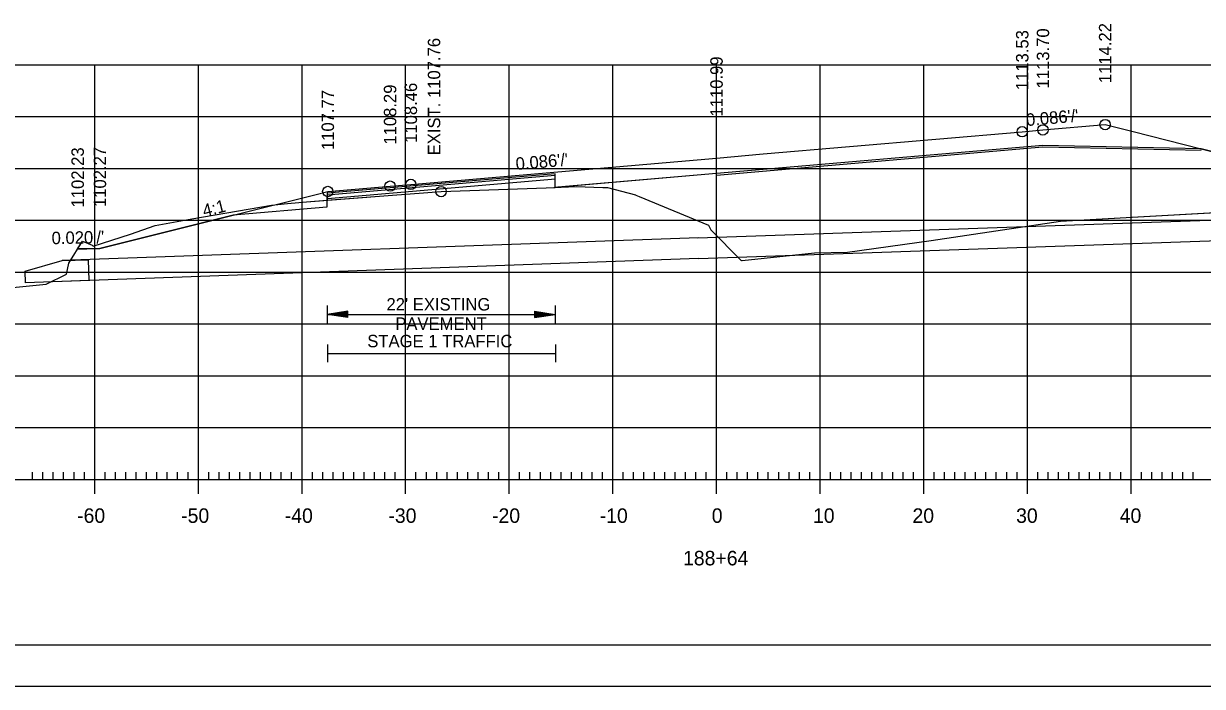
# Model space of a CAD drawing. Extents: x 1322838 to 1324533, y 339903 to 351025.
# Drawn here: x 1323636.9 to 1323750.6, y 349531.9 to 349595.9 of the extents above; entities that cross this region are included whole.
import ezdxf

# ---------------------------------------------------------------- set-up
doc = ezdxf.new("R2010")
doc.units = 0
for name, color, linetype in [('1', 7, 'Continuous'), ('R_Alt Surface', 7, 'Continuous'), ('R_Axis', 7, 'Continuous'), ('R_Axis Annot', 7, 'Continuous'), ('R_Border', 7, 'Continuous'), ('R_Exist Surface', 7, 'Continuous'), ('R_Fin Surface', 7, 'Continuous'), ('R_Fin Surface Annot', 7, 'Continuous'), ('R_Grid', 7, 'Continuous'), ('R_No Plot', 7, 'Continuous'), ('R_Water', 7, 'Continuous'), ('R_Xsect Elev', 7, 'Continuous')]:
    doc.layers.add(name, color=color, linetype=linetype)

msp = doc.modelspace()

# ---------------------------------------------------------------- linework, layer by layer
at = {"layer": '1'}
msp.add_lwpolyline([(1323643.08, 349573.08), (1323643.15, 349571.08), (1323637.03, 349570.86), (1323636.99, 349571.98), (1323640.58, 349572.99)], close=True, dxfattribs=at)
at = {"layer": 'R_Alt Surface'}
msp.add_lwpolyline([(1323750.5, 349583.79), (1323735.22, 349584.1), (1323703.72, 349581.39), (1323688.15, 349580.04), (1323688.14, 349581.38), (1323666.14, 349579.49), (1323666.13, 349578.15), (1323657.07, 349577.38)], dxfattribs=at)
at = {"layer": 'R_Axis'}
for p, q in [((1323637.72, 349551.89), (1323637.72, 349552.59)), ((1323638.72, 349551.89), (1323638.72, 349552.59)), ((1323639.72, 349551.89), (1323639.72, 349552.59)), ((1323640.72, 349551.89), (1323640.72, 349552.59)), ((1323641.72, 349551.89), (1323641.72, 349552.59)), ((1323642.72, 349551.89), (1323642.72, 349552.59)), ((1323643.72, 349550.49), (1323643.72, 349553.29)), ((1323644.72, 349551.89), (1323644.72, 349552.59)), ((1323645.72, 349551.89), (1323645.72, 349552.59)), ((1323646.72, 349551.89), (1323646.72, 349552.59)), ((1323647.72, 349551.89), (1323647.72, 349552.59)), ((1323648.72, 349551.89), (1323648.72, 349552.59)), ((1323649.72, 349551.89), (1323649.72, 349552.59)), ((1323650.72, 349551.89), (1323650.72, 349552.59)), ((1323651.72, 349551.89), (1323651.72, 349552.59)), ((1323652.72, 349551.89), (1323652.72, 349552.59)), ((1323653.72, 349550.49), (1323653.72, 349553.29)), ((1323654.72, 349551.89), (1323654.72, 349552.59)), ((1323655.72, 349551.89), (1323655.72, 349552.59)), ((1323656.72, 349551.89), (1323656.72, 349552.59)), ((1323657.72, 349551.89), (1323657.72, 349552.59)), ((1323658.72, 349551.89), (1323658.72, 349552.59)), ((1323659.72, 349551.89), (1323659.72, 349552.59)), ((1323660.72, 349551.89), (1323660.72, 349552.59)), ((1323661.72, 349551.89), (1323661.72, 349552.59)), ((1323662.72, 349551.89), (1323662.72, 349552.59)), ((1323663.72, 349550.49), (1323663.72, 349553.29)), ((1323664.72, 349551.89), (1323664.72, 349552.59)), ((1323665.72, 349551.89), (1323665.72, 349552.59)), ((1323666.72, 349551.89), (1323666.72, 349552.59)), ((1323667.72, 349551.89), (1323667.72, 349552.59)), ((1323668.72, 349551.89), (1323668.72, 349552.59)), ((1323669.72, 349551.89), (1323669.72, 349552.59)), ((1323670.72, 349551.89), (1323670.72, 349552.59)), ((1323671.72, 349551.89), (1323671.72, 349552.59)), ((1323672.72, 349551.89), (1323672.72, 349552.59)), ((1323673.72, 349550.49), (1323673.72, 349553.29)), ((1323674.72, 349551.89), (1323674.72, 349552.59)), ((1323675.72, 349551.89), (1323675.72, 349552.59)), ((1323676.72, 349551.89), (1323676.72, 349552.59)), ((1323677.72, 349551.89), (1323677.72, 349552.59)), ((1323678.72, 349551.89), (1323678.72, 349552.59)), ((1323679.72, 349551.89), (1323679.72, 349552.59)), ((1323680.72, 349551.89), (1323680.72, 349552.59)), ((1323681.72, 349551.89), (1323681.72, 349552.59)), ((1323682.72, 349551.89), (1323682.72, 349552.59)), ((1323683.72, 349550.49), (1323683.72, 349553.29)), ((1323684.72, 349551.89), (1323684.72, 349552.59)), ((1323685.72, 349551.89), (1323685.72, 349552.59)), ((1323686.72, 349551.89), (1323686.72, 349552.59)), ((1323687.72, 349551.89), (1323687.72, 349552.59)), ((1323688.72, 349551.89), (1323688.72, 349552.59)), ((1323689.72, 349551.89), (1323689.72, 349552.59)), ((1323690.72, 349551.89), (1323690.72, 349552.59)), ((1323691.72, 349551.89), (1323691.72, 349552.59)), ((1323692.72, 349551.89), (1323692.72, 349552.59)), ((1323693.72, 349550.49), (1323693.72, 349553.29)), ((1323694.72, 349551.89), (1323694.72, 349552.59)), ((1323695.72, 349551.89), (1323695.72, 349552.59)), ((1323696.72, 349551.89), (1323696.72, 349552.59)), ((1323697.72, 349551.89), (1323697.72, 349552.59)), ((1323698.72, 349551.89), (1323698.72, 349552.59)), ((1323699.72, 349551.89), (1323699.72, 349552.59)), ((1323700.72, 349551.89), (1323700.72, 349552.59)), ((1323701.72, 349551.89), (1323701.72, 349552.59)), ((1323702.72, 349551.89), (1323702.72, 349552.59)), ((1323703.72, 349550.49), (1323703.72, 349553.29)), ((1323704.72, 349551.89), (1323704.72, 349552.59)), ((1323705.72, 349551.89), (1323705.72, 349552.59)), ((1323706.72, 349551.89), (1323706.72, 349552.59)), ((1323707.72, 349551.89), (1323707.72, 349552.59)), ((1323708.72, 349551.89), (1323708.72, 349552.59)), ((1323709.72, 349551.89), (1323709.72, 349552.59)), ((1323710.72, 349551.89), (1323710.72, 349552.59)), ((1323711.72, 349551.89), (1323711.72, 349552.59)), ((1323712.72, 349551.89), (1323712.72, 349552.59)), ((1323713.72, 349550.49), (1323713.72, 349553.29)), ((1323714.72, 349551.89), (1323714.72, 349552.59)), ((1323715.72, 349551.89), (1323715.72, 349552.59)), ((1323716.72, 349551.89), (1323716.72, 349552.59)), ((1323717.72, 349551.89), (1323717.72, 349552.59)), ((1323718.72, 349551.89), (1323718.72, 349552.59)), ((1323719.72, 349551.89), (1323719.72, 349552.59)), ((1323720.72, 349551.89), (1323720.72, 349552.59)), ((1323721.72, 349551.89), (1323721.72, 349552.59)), ((1323722.72, 349551.89), (1323722.72, 349552.59)), ((1323723.72, 349550.49), (1323723.72, 349553.29)), ((1323724.72, 349551.89), (1323724.72, 349552.59)), ((1323725.72, 349551.89), (1323725.72, 349552.59)), ((1323726.72, 349551.89), (1323726.72, 349552.59)), ((1323727.72, 349551.89), (1323727.72, 349552.59)), ((1323728.72, 349551.89), (1323728.72, 349552.59)), ((1323729.72, 349551.89), (1323729.72, 349552.59)), ((1323730.72, 349551.89), (1323730.72, 349552.59)), ((1323731.72, 349551.89), (1323731.72, 349552.59)), ((1323732.72, 349551.89), (1323732.72, 349552.59)), ((1323733.72, 349550.49), (1323733.72, 349553.29)), ((1323734.72, 349551.89), (1323734.72, 349552.59)), ((1323735.72, 349551.89), (1323735.72, 349552.59)), ((1323736.72, 349551.89), (1323736.72, 349552.59)), ((1323737.72, 349551.89), (1323737.72, 349552.59)), ((1323738.72, 349551.89), (1323738.72, 349552.59)), ((1323739.72, 349551.89), (1323739.72, 349552.59)), ((1323740.72, 349551.89), (1323740.72, 349552.59)), ((1323741.72, 349551.89), (1323741.72, 349552.59)), ((1323742.72, 349551.89), (1323742.72, 349552.59)), ((1323743.72, 349550.49), (1323743.72, 349553.29)), ((1323744.72, 349551.89), (1323744.72, 349552.59)), ((1323745.72, 349551.89), (1323745.72, 349552.59)), ((1323746.72, 349551.89), (1323746.72, 349552.59)), ((1323747.72, 349551.89), (1323747.72, 349552.59)), ((1323748.72, 349551.89), (1323748.72, 349552.59)), ((1323749.72, 349551.89), (1323749.72, 349552.59)), ((1323563.72, 349551.89), (1323843.72, 349551.89))]:
    msp.add_line(p, q, dxfattribs=at)
at = {"layer": 'R_Axis Annot'}
for p, q in [((1323666.14, 349568.66), (1323666.14, 349566.95)), ((1323688.14, 349568.66), (1323688.14, 349566.95)), ((1323668.14, 349568.11), (1323666.14, 349567.81)), ((1323668.14, 349567.51), (1323666.14, 349567.81)), ((1323666.14, 349567.81), (1323688.14, 349567.81)), ((1323668.14, 349568.06), (1323666.47, 349567.81)), ((1323668.14, 349567.56), (1323666.47, 349567.81)), ((1323668.14, 349568), (1323666.82, 349567.81)), ((1323668.14, 349567.61), (1323666.82, 349567.81)), ((1323668.14, 349567.95), (1323667.15, 349567.81)), ((1323668.14, 349567.66), (1323667.15, 349567.81)), ((1323668.14, 349567.9), (1323667.49, 349567.81)), ((1323668.14, 349567.71), (1323667.49, 349567.81)), ((1323668.14, 349567.85), (1323667.82, 349567.81)), ((1323668.14, 349567.76), (1323667.82, 349567.81)), ((1323668.14, 349567.51), (1323668.14, 349568.11)), ((1323686.14, 349568.11), (1323688.14, 349567.81)), ((1323686.14, 349568.11), (1323686.14, 349567.51)), ((1323686.14, 349568.06), (1323687.8, 349567.81)), ((1323686.14, 349568), (1323687.46, 349567.81)), ((1323686.14, 349567.95), (1323687.13, 349567.81)), ((1323686.14, 349567.9), (1323686.79, 349567.81)), ((1323686.14, 349567.85), (1323686.45, 349567.81)), ((1323686.14, 349567.51), (1323688.14, 349567.81)), ((1323686.14, 349567.71), (1323686.79, 349567.81)), ((1323686.14, 349567.61), (1323687.46, 349567.81)), ((1323686.14, 349567.56), (1323687.8, 349567.81)), ((1323686.14, 349567.66), (1323687.13, 349567.81)), ((1323686.14, 349567.76), (1323686.45, 349567.81)), ((1323666.18, 349564.89), (1323666.18, 349563.19)), ((1323688.18, 349564.89), (1323688.18, 349563.19)), ((1323666.18, 349564.04), (1323688.18, 349564.04))]:
    msp.add_line(p, q, dxfattribs=at)
at = {"layer": 'R_Border'}
msp.add_line((1323861.9, 349535.89), (1323545.72, 349535.89), dxfattribs=at)
at = {"layer": 'R_Exist Surface'}
msp.add_lwpolyline([(1323632.86, 349570.11), (1323639.02, 349570.71), (1323640.98, 349571.7), (1323641.23, 349572.74), (1323642.54, 349574.88), (1323643.47, 349574.49), (1323643.57, 349574.39), (1323647.18, 349575.55), (1323649.54, 349576.39), (1323653.1, 349577.02), (1323660.79, 349578.33), (1323662.33, 349578.49), (1323664.16, 349578.67), (1323672.46, 349579.3), (1323677.14, 349579.65), (1323687.29, 349580.02), (1323690.17, 349580.13), (1323692.75, 349580.06), (1323693.2, 349580.05), (1323695.89, 349579.33), (1323695.95, 349579.31), (1323696.25, 349579.19), (1323702.96, 349576.42), (1323703.03, 349576.22), (1323703.18, 349575.97), (1323706.06, 349573.05), (1323706.12, 349573.02), (1323706.19, 349572.99), (1323713.19, 349573.75), (1323716.35, 349573.82), (1323724.44, 349574.92), (1323736.9, 349576.81), (1323772.56, 349578.8)], dxfattribs=at)
at = {"layer": 'R_Fin Surface'}
msp.add_lwpolyline([(1323642.07, 349574.12), (1323642.07, 349574.12), (1323642.95, 349574.14), (1323644.22, 349574.16), (1323657.07, 349577.38), (1323664.95, 349579.35), (1323666.21, 349579.66), (1323672.22, 349580.18), (1323674.22, 349580.35), (1323674.22, 349580.35), (1323703.72, 349582.89), (1323708.21, 349583.28), (1323733.21, 349585.43), (1323733.22, 349585.43), (1323735.22, 349585.6), (1323741.22, 349586.11), (1323743.91, 349585.44), (1323750.5, 349583.79), (1323750.5, 349583.79), (1323763.22, 349580.61), (1323763.22, 349580.61), (1323775.87, 349576.4), (1323776.96, 349576.03), (1323787.91, 349579.69)], dxfattribs=at)
at = {"layer": 'R_Grid'}
for p, q in [((1323563.72, 349591.89), (1323843.72, 349591.89)), ((1323643.72, 349551.89), (1323643.72, 349591.89)), ((1323653.72, 349551.89), (1323653.72, 349591.89)), ((1323663.72, 349551.89), (1323663.72, 349591.89)), ((1323673.72, 349551.89), (1323673.72, 349591.89)), ((1323683.72, 349551.89), (1323683.72, 349591.89)), ((1323693.72, 349551.89), (1323693.72, 349591.89)), ((1323703.72, 349551.89), (1323703.72, 349591.89)), ((1323713.72, 349551.89), (1323713.72, 349591.89)), ((1323723.72, 349551.89), (1323723.72, 349591.89)), ((1323733.72, 349551.89), (1323733.72, 349591.89)), ((1323743.72, 349551.89), (1323743.72, 349591.89)), ((1323563.72, 349586.89), (1323843.72, 349586.89)), ((1323563.72, 349581.89), (1323843.72, 349581.89)), ((1323563.72, 349576.89), (1323843.72, 349576.89)), ((1323563.72, 349571.89), (1323843.72, 349571.89)), ((1323563.72, 349566.89), (1323843.72, 349566.89)), ((1323563.72, 349561.89), (1323843.72, 349561.89)), ((1323563.72, 349556.89), (1323843.72, 349556.89)), ((1323563.72, 349551.89), (1323843.72, 349551.89))]:
    msp.add_line(p, q, dxfattribs=at)
at = {"layer": 'R_No Plot'}
for p, q in [((1323735.22, 349583.93), (1323703.73, 349581.22)), ((1323750.5, 349583.63), (1323735.22, 349583.93)), ((1323688.17, 349580.84), (1323666.17, 349578.95)), ((1323533.31, 349531.92), (1323866.65, 349531.92))]:
    msp.add_line(p, q, dxfattribs=at)
for points in [[(1323533.31, 349745.25), (1323866.65, 349745.25), (1323866.65, 349531.91), (1323533.31, 349531.91)], [(1323779.64, 349741.35), (1323799.26, 349741.35), (1323799.26, 349731.47), (1323815.37, 349731.47), (1323838.57, 349731.47), (1323838.57, 349698.8), (1323861.77, 349698.8), (1323861.9, 349535.89), (1323545.72, 349535.89), (1323545.72, 349741.35)], [(1323688.4, 349580.07), (1323690.17, 349580.13), (1323692.75, 349580.06), (1323693.2, 349580.05), (1323695.89, 349579.33), (1323695.95, 349579.31), (1323696.25, 349579.19), (1323702.96, 349576.42), (1323703.03, 349576.22), (1323703.18, 349575.97), (1323706.06, 349573.05), (1323706.12, 349573.02), (1323706.19, 349572.99), (1323713.19, 349573.75), (1323716.35, 349573.82), (1323724.44, 349574.92), (1323736.9, 349576.81), (1323769.23, 349578.61), (1323763.22, 349580.61), (1323763.22, 349580.61), (1323750.5, 349583.79), (1323750.5, 349583.79), (1323735.22, 349584.1), (1323703.72, 349581.39)], [(1323666.13, 349578.82), (1323672.46, 349579.3), (1323677.14, 349579.65), (1323687.29, 349580.02), (1323688.15, 349580.06), (1323688.14, 349581.38), (1323666.14, 349579.49)], [(1323688.15, 349580.06), (1323688.4, 349580.07), (1323688.15, 349580.04)], [(1323642.07, 349574.12), (1323642.54, 349574.88), (1323643.47, 349574.49), (1323643.57, 349574.39), (1323647.18, 349575.55), (1323649.54, 349576.39), (1323653.1, 349577.02), (1323660.79, 349578.33), (1323662.33, 349578.49), (1323664.16, 349578.67), (1323666.13, 349578.82), (1323666.13, 349578.15), (1323657.07, 349577.38), (1323644.22, 349574.16), (1323642.95, 349574.14), (1323642.07, 349574.12)]]:
    msp.add_lwpolyline(points, close=True, dxfattribs=at)
msp.add_lwpolyline([(1323688.14, 349581.22), (1323666.14, 349579.32)], dxfattribs=at)
for centre in [(1323741.22, 349586.11), (1323733.22, 349585.43), (1323735.22, 349585.6), (1323674.22, 349580.35), (1323666.21, 349579.66), (1323672.22, 349580.18), (1323677.14, 349579.65)]:
    msp.add_circle(centre, 0.5, dxfattribs=at)
at = {"layer": 'R_Water'}
for p, q in [((1323701.92, 349575.19), (1323773.44, 349577.67)), ((1323701.99, 349575.2), (1323640.58, 349572.99)), ((1323701.99, 349573.2), (1323778.87, 349575.86)), ((1323701.99, 349573.2), (1323640.58, 349570.99))]:
    msp.add_line(p, q, dxfattribs=at)

# ---------------------------------------------------------------- texts
at = {"layer": 'R_Axis Annot'}
for s, height, p in [("22' EXISTING ", 1.2, (1323671.87, 349568.18)), ('PAVEMENT', 1.2, (1323672.72, 349566.31)), ('STAGE 1 TRAFFIC', 1.2, (1323670.02, 349564.63)), ('-60', 1.4, (1323642.02, 349547.69)), ('-50', 1.4, (1323652.06, 349547.69)), ('-40', 1.4, (1323662.06, 349547.69)), ('-30', 1.4, (1323672.06, 349547.69)), ('-20', 1.4, (1323682.06, 349547.69)), ('-10', 1.4, (1323692.45, 349547.69)), ('0', 1.4, (1323703.26, 349547.69)), ('10', 1.4, (1323713.03, 349547.69)), ('20', 1.4, (1323722.63, 349547.69)), ('30', 1.4, (1323732.63, 349547.69)), ('40', 1.4, (1323742.63, 349547.69)), ('188+64', 1.4, (1323700.49, 349543.59))]:
    msp.add_text(s, height=height, dxfattribs=at).set_placement(p)
at = {"layer": 'R_Fin Surface Annot'}
for s, rotation, p in [('1114.22', 90, (1323741.82, 349590.11)), ('1113.53', 90, (1323733.82, 349589.43)), ('1113.70', 90, (1323735.82, 349589.6)), ('1110.99', 90, (1323704.32, 349586.89)), ('1108.29', 90, (1323672.82, 349584.18)), ('1108.46', 90, (1323674.82, 349584.35)), ('1107.77', 90, (1323666.81, 349583.66)), ("0.086'/'", 4.9148, (1323733.64, 349585.97)), ('1102.23', 90, (1323642.67, 349578.12)), ('1102.23', 90, (1323642.67, 349578.12)), ('1102.27', 90, (1323644.82, 349578.16)), ("0.086'/'", 4.9153, (1323684.39, 349581.73)), ('4:1', 14.0364, (1323654.29, 349577.2)), ("0.020'/'", 1.1506, (1323639.57, 349574.57))]:
    msp.add_text(s, height=1.2, rotation=rotation, dxfattribs=at).set_placement(p)
at = {"layer": 'R_Xsect Elev'}
msp.add_text('EXIST. 1107.76', height=1.2, rotation=90, dxfattribs=at).set_placement((1323677.06, 349583.15))

doc.saveas('drawing.dxf')
